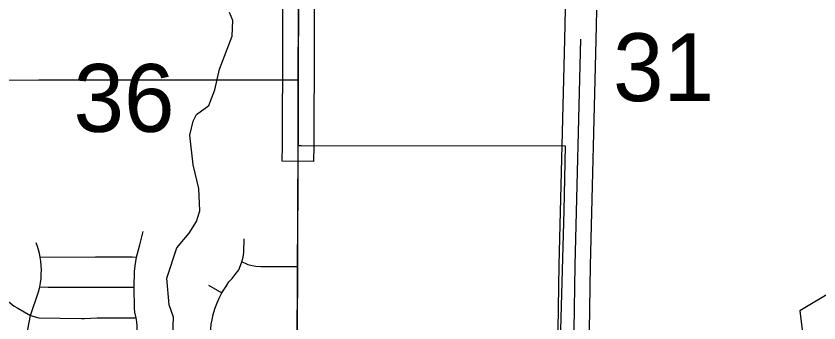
# Model space of a CAD drawing. Extents: x -1403959 to 81668, y -1400582 to 11018.
# Drawn here: x 7333.6 to 7482.3, y 9510.4 to 9567.3 of the extents above; entities that cross this region are included whole.
import ezdxf

# ---------------------------------------------------------------- set-up
doc = ezdxf.new("R2010")
doc.units = 0
for name, color, linetype in [('tdCiAirportTxt', 7, 'Continuous'), ('tdCiCityCartoShort', 7, 'Continuous'), ('tdCiCoBndryTxt', 7, 'Continuous'), ('tdCiRRCL', 7, 'Continuous'), ('tdCiSectLine', 7, 'Continuous'), ('tdCiSectNmbr', 7, 'Continuous'), ('tdCiSectTwpRng', 7, 'Continuous'), ('tdCoClipBndry', 7, 'Continuous'), ('tdCoSectLinePart', 7, 'Continuous'), ('tdCoSurfBitum', 7, 'Continuous')]:
    doc.layers.add(name, color=color, linetype=linetype)

msp = doc.modelspace()

# ---------------------------------------------------------------- linework, layer by layer
at = {"layer": 'tdCiAirportTxt'}
for points in [[(7433.98, 9509.07), (7434.18, 9521.14), (7435.22, 9562.94), (7435.35, 9568.53)], [(7439.78, 9508.99), (7439.98, 9521.02), (7441.02, 9562.8), (7441.15, 9568.39)]]:
    msp.add_lwpolyline(points, dxfattribs=at)
at = {"layer": 'tdCiCityCartoShort'}
msp.add_lwpolyline([(7438.12, 9562.96), (7437.08, 9521.06), (7436.88, 9509.01)], dxfattribs=at)
at = {"layer": 'tdCiCoBndryTxt'}
for points in [[(7385.84, 9555.47), (7386.04, 9604.1), (7386.19, 9613.51), (7386.21, 9614.95), (7386.48, 9701.73)], [(7385.79, 9543.27), (7385.84, 9555.47)], [(7385.79, 9543.23), (7385.79, 9543.27)]]:
    msp.add_lwpolyline(points, dxfattribs=at)
at = {"layer": 'tdCiRRCL'}
msp.add_lwpolyline([(7317.01, 9555.32), (7337.79, 9555.42), (7337.86, 9555.42), (7385.84, 9555.47), (7385.79, 9543.27), (7386.38, 9543.27), (7435.27, 9543.21), (7434.99, 9531.14), (7434.32, 9506.9), (7436.15, 9448.95), (7436.73, 9424.75), (7437.02, 9420.25), (7438.17, 9402.79), (7438.27, 9401.13), (7438.34, 9400.1), (7438.48, 9397.98)], dxfattribs=at)
at = {"layer": 'tdCiSectLine'}
msp.add_lwpolyline([(7485.26, 9600.67), (7472.34, 9600.74), (7472.34, 9600.74), (7455.41, 9600.85), (7450.51, 9600.83), (7450.5, 9600.83), (7450.47, 9600.83), (7439.11, 9600.94), (7428.3, 9600.94), (7428.24, 9600.94), (7424.58, 9601.02), (7413.76, 9601.09), (7388.93, 9601.19), (7388.69, 9543.22), (7388.68, 9540.31), (7382.87, 9540.34), (7382.89, 9543.24), (7383.13, 9601.19), (7356.15, 9601.14), (7313.62, 9600.79)], dxfattribs=at)
at = {"layer": 'tdCiSectNmbr'}
msp.add_lwpolyline([(7385.64, 9506.81), (7385.74, 9531.03)], dxfattribs=at)
at = {"layer": 'tdCiSectTwpRng'}
for points in [[(7385.74, 9531.03), (7385.79, 9543.23)], [(7356.02, 9506.87), (7356.02, 9509.76), (7355.94, 9510.59), (7355.81, 9511.32), (7355.59, 9512.36), (7355.49, 9513.06), (7355.46, 9517.03), (7355.49, 9519.91), (7355.6, 9520.97), (7355.86, 9522.57), (7356.51, 9524.85), (7357.14, 9527.3)], [(7369.62, 9506.81), (7369.65, 9509.2), (7369.72, 9510.15), (7369.86, 9510.97), (7370.08, 9511.96), (7370.36, 9512.97), (7370.8, 9514.1), (7371.21, 9514.94), (7371.67, 9515.94), (7372.41, 9517.08), (7373, 9517.98), (7373.62, 9518.61), (7374.15, 9519.33), (7374.8, 9520.24), (7375.14, 9521.04), (7375.4, 9521.69), (7375.65, 9522.57), (7375.78, 9523.41), (7375.84, 9525.96)], [(7337.95, 9517.05), (7338.09, 9517.84), (7338.19, 9518.63), (7338.24, 9519.42), (7338.26, 9520.22), (7338.23, 9521.01), (7338.15, 9521.8), (7338.03, 9522.59), (7337.9, 9523.25), (7337.73, 9523.91), (7337.54, 9524.56), (7337.31, 9525.2)], [(7338.03, 9522.59), (7348.27, 9522.62)], [(7348.27, 9522.62), (7348.33, 9522.62)], [(7348.33, 9522.62), (7352.91, 9522.63), (7355.09, 9522.62), (7355.86, 9522.57)], [(7375.4, 9521.69), (7375.97, 9521.43), (7376.49, 9521.21), (7377.27, 9521.02), (7378, 9520.92), (7378.88, 9520.84), (7385.69, 9520.87)], [(7320.59, 9519.6), (7323.41, 9517.3), (7326.74, 9516.48), (7330.46, 9515.44), (7331.81, 9514.67), (7333.2, 9513.51), (7333.9, 9513.1), (7336.23, 9511.75), (7337.77, 9511.35), (7345.7, 9511.2), (7346.27, 9511.23), (7348.6, 9511.35), (7354.36, 9511.32), (7355.81, 9511.32)], [(7337.7, 9516.16), (7337.91, 9516.8)], [(7337.91, 9516.8), (7337.95, 9517.05)], [(7337.95, 9517.05), (7339.54, 9517.01), (7348.72, 9517.01)], [(7348.72, 9517.01), (7355.46, 9517.03)], [(7369.24, 9517.35), (7371.67, 9515.94)], [(7335.68, 9506.84), (7335.77, 9509.15), (7336.23, 9511.75), (7337.7, 9516.16)], [(7371.67, 9515.94), (7371.67, 9515.94)]]:
    msp.add_lwpolyline(points, dxfattribs=at)
at = {"layer": 'tdCoClipBndry'}
msp.add_lwpolyline([(7387.19, 10083.38), (7387.19, 9994.03), (7386.96, 9896.75), (7386.86, 9799.23), (7386.45, 9701.73), (7386.01, 9604.1), (7385.6, 9506.81), (7385.56, 9400.35)], dxfattribs=at)
at = {"layer": 'tdCoSurfBitum'}
for points in [[(7362.54, 9506.59), (7362.7, 9511.47), (7361.94, 9513.76), (7361.48, 9518.65), (7363.32, 9524.29), (7365.61, 9527.04), (7366.98, 9529.18), (7367.59, 9531.16), (7367.44, 9535.28), (7366.38, 9539.71), (7365.77, 9545.21), (7366.38, 9547.8), (7366.99, 9549.02), (7369.28, 9550.7), (7370.36, 9553.6), (7371.27, 9557.42), (7373.57, 9563.52), (7373.72, 9566.42), (7373.11, 9567.95)], [(7485.01, 9516.42), (7478.75, 9512.61), (7479.51, 9506.04)]]:
    msp.add_lwpolyline(points, dxfattribs=at)

# ---------------------------------------------------------------- texts
at = {"layer": 'tdCoSectLinePart'}
for s, rotation, p in [('31', 359.9974, (7444.12, 9551.5)), ('36', 359.9966, (7344.21, 9545.8))]:
    msp.add_text(s, height=12.575, rotation=rotation, dxfattribs=at).set_placement(p)

doc.saveas('drawing.dxf')
